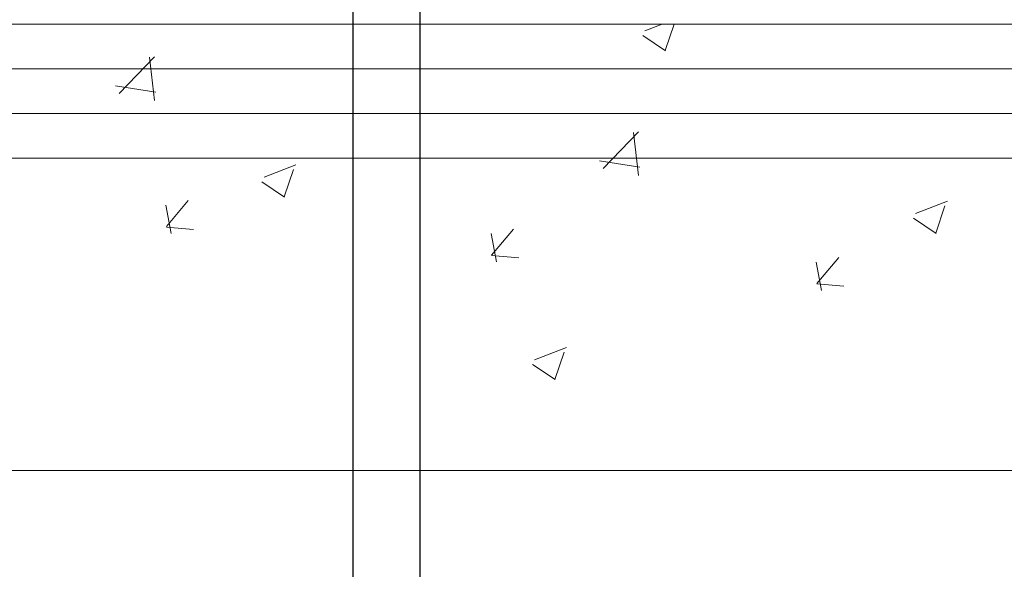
# Model space of a CAD drawing. Header units: feet. Extents: x 8 to 127, y 6 to 90.
# Tile 284 of 538: x 44.878 to 45.43, y 49.795 to 50.103. Entities that reach past the tile are written whole.
import ezdxf

# ---------------------------------------------------------------- set-up
doc = ezdxf.new("R2010")
doc.units = ezdxf.units.FT
doc.header["$MEASUREMENT"] = 0
for name, color, linetype in [('ESQUADRIAS', 252, 'Continuous'), ('MOBILIÁRIO2', 250, 'Continuous'), ('NO ESPESSURA', 250, 'Continuous')]:
    doc.layers.add(name, color=color, linetype=linetype)
doc.layers.add('TQ-Condutos Sub-coletores', color=108, linetype='Continuous', lineweight=25)

msp = doc.modelspace()

# ---------------------------------------------------------------- linework, layer by layer
at = {"layer": 'ESQUADRIAS', "lineweight": 5}
for p, q in [((45.89022, 50.10004), (44.39022, 50.10004)), ((45.89022, 50.07504), (44.39022, 50.07504)), ((45.89022, 50.05004), (44.39022, 50.05004)), ((45.89022, 50.02504), (44.39022, 50.02504))]:
    msp.add_line(p, q, dxfattribs=at)
at = {"layer": 'MOBILIÁRIO2', "lineweight": 5}
for p, q in [((45.89022, 50.10004), (44.39022, 50.10004)), ((45.89022, 49.85004), (44.39022, 49.85004))]:
    msp.add_line(p, q, dxfattribs=at)
at = {"layer": 'NO ESPESSURA', "linetype": 'Continuous', "lineweight": 5}
for p, q in [((45.22867, 50.09635), (45.2383, 50.10004)), ((45.23999, 50.08524), (45.24496, 50.10004)), ((45.22747, 50.0937), (45.2401, 50.08518)), ((44.93412, 50.06121), (44.9539, 50.08183)), ((44.95393, 50.05738), (44.95113, 50.0815)), ((44.93207, 50.06555), (44.95466, 50.06205)), ((45.2052, 50.01917), (45.22498, 50.03978)), ((45.22501, 50.01534), (45.22221, 50.03946)), ((45.01525, 50.01442), (45.03304, 50.02125)), ((45.20315, 50.02351), (45.22574, 50.02001)), ((45.02657, 50.00331), (45.03172, 50.01866)), ((45.01405, 50.01178), (45.02669, 50.00325)), ((44.96323, 49.98281), (44.9603, 49.99873)), ((44.96059, 49.98667), (44.97284, 50.00126)), ((45.38029, 49.99408), (45.39807, 50.00091)), ((45.3916, 49.98297), (45.39675, 49.99832)), ((45.37908, 49.99143), (45.39172, 49.98291)), ((44.96057, 49.98645), (44.97575, 49.98512)), ((45.14542, 49.96687), (45.14248, 49.98279)), ((45.14278, 49.97073), (45.15502, 49.98532)), ((45.14276, 49.97051), (45.15794, 49.96918)), ((45.32496, 49.95479), (45.33721, 49.96939)), ((45.3276, 49.95093), (45.32467, 49.96685)), ((45.32494, 49.95457), (45.34012, 49.95325)), ((45.16687, 49.91216), (45.18465, 49.91899)), ((45.17818, 49.90105), (45.18334, 49.9164)), ((45.16567, 49.90951), (45.1783, 49.90099))]:
    msp.add_line(p, q, dxfattribs=at)
at = {"layer": 'TQ-Condutos Sub-coletores'}
for p, q in [((45.0651, 52.20974), (45.0651, 49.77754)), ((45.1026, 52.20974), (45.1026, 49.77754))]:
    msp.add_line(p, q, dxfattribs=at)

doc.saveas('drawing.dxf')
